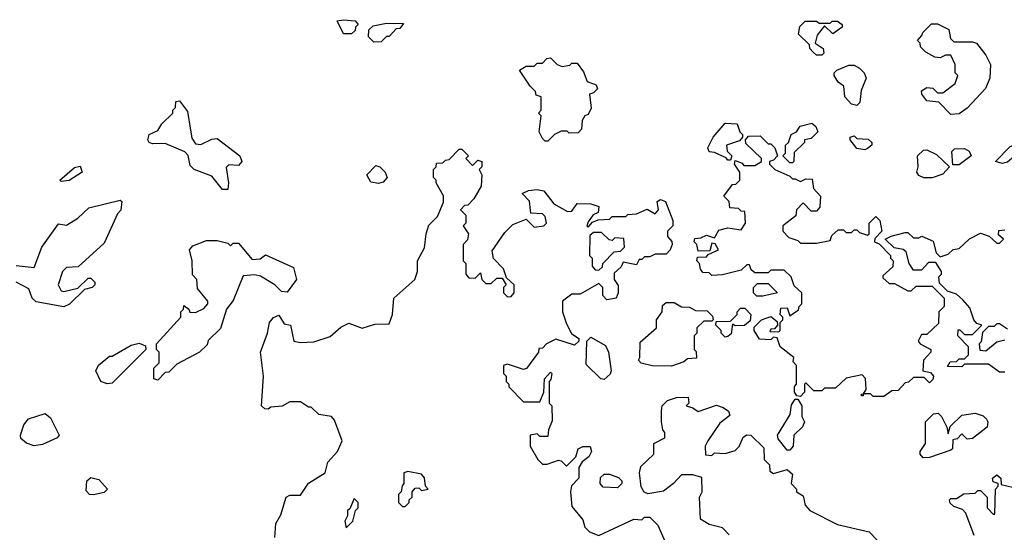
# Model space of a CAD drawing. Extents: x 2219101 to 2444320, y 201258 to 358766.
# Tile 340 of 349: x 2364841 to 2368503, y 343094 to 345002. Entities that reach past the tile are written whole.
import ezdxf

# ---------------------------------------------------------------- set-up
doc = ezdxf.new("R2010")
doc.units = 0

msp = doc.modelspace()

# ---------------------------------------------------------------- linework, layer by layer
at = {"layer": '0CON10XD'}
for points in [[(2366075, 344950), (2366045, 344950), (2366021.7, 344998.3), (2366045, 345002.5), (2366088.3, 344998.3), (2366100, 344985), (2366090, 344975), (2366088.3, 344961.7), (2366075, 344950)], [(2367825, 344870), (2367805, 344870), (2367791.7, 344881.7), (2367780, 344895), (2367778.3, 344908.3), (2367738.3, 344948.3), (2367743, 344977), (2367763, 344997), (2367805, 344997.5), (2367815, 344990), (2367855, 344990), (2367863, 344997), (2367883, 344997), (2367900, 344985), (2367900, 344975), (2367865, 344950), (2367835, 344980), (2367807.5, 344945), (2367800, 344915), (2367830, 344895), (2367831.7, 344878.3), (2367825, 344870)], [(2366158.3, 344918.3), (2366138.3, 344938.3), (2366140, 344965), (2366155, 344980), (2366205, 344990), (2366268.3, 344988.3), (2366255, 344970), (2366241.7, 344968.3), (2366215, 344940), (2366205, 344940), (2366185, 344920), (2366158.3, 344918.3)], [(2368305, 344650), (2368260, 344695), (2368215, 344700), (2368196.2, 344725), (2368195, 344737.5), (2368215, 344750), (2368237, 344747), (2368255, 344730), (2368275, 344730), (2368320, 344765), (2368330, 344795), (2368320, 344805), (2368320, 344835), (2368305, 344870), (2368285, 344870), (2368265, 344860), (2368245, 344862.5), (2368211.7, 344881.7), (2368191.7, 344901.7), (2368190, 344915), (2368180, 344925), (2368197, 344943), (2368200, 344955), (2368233, 344987), (2368255, 344987.5), (2368296.4, 344966.4), (2368303, 344933), (2368315, 344920), (2368385, 344920), (2368400, 344915), (2368435, 344870), (2368452.5, 344835), (2368450, 344785), (2368433.6, 344746.4), (2368365, 344672.5), (2368335, 344652.5), (2368305, 344650)], [(2366805, 344550), (2366795, 344550), (2366785, 344560), (2366772.5, 344585), (2366780, 344645), (2366770, 344655), (2366780, 344665), (2366780, 344715), (2366761.7, 344721.7), (2366760, 344735), (2366740, 344755), (2366700, 344815), (2366725, 344830), (2366755, 344830), (2366765, 344840), (2366785, 344840), (2366801.7, 344858.3), (2366815, 344860), (2366840, 344835), (2366858.3, 344828.3), (2366887, 344833), (2366895, 344840), (2366915, 344840), (2366938.3, 344808.3), (2366951.7, 344771.7), (2366985, 344760), (2366990, 344745), (2366975, 344730), (2366960, 344725), (2366967, 344673), (2366955, 344650), (2366942.5, 344645), (2366933, 344627), (2366930, 344595), (2366918.3, 344581.7), (2366885, 344580), (2366877, 344587), (2366855, 344587.5), (2366830, 344575), (2366805, 344550)], [(2367955, 344682.5), (2367935, 344687.5), (2367910, 344715), (2367906.7, 344755), (2367885, 344770), (2367870, 344795), (2367870, 344805), (2367880, 344815), (2367925, 344833.3), (2367945, 344832.5), (2367965, 344822.5), (2367982.5, 344805), (2367990, 344785), (2367970.7, 344739.3), (2367966.4, 344693.6), (2367955, 344682.5)], [(2365615, 344370), (2365595, 344370), (2365555, 344420), (2365490, 344445), (2365475, 344460), (2365467, 344497), (2365455, 344510), (2365381.7, 344541.7), (2365335, 344540), (2365322.5, 344545), (2365317.5, 344555), (2365322.5, 344575), (2365355, 344590), (2365370, 344615), (2365410, 344655), (2365410, 344665), (2365420, 344675), (2365421.7, 344698.3), (2365435, 344700), (2365465, 344660), (2365480.7, 344560.7), (2365495, 344540), (2365515, 344537.5), (2365555, 344557.5), (2365575, 344560), (2365660, 344495), (2365667.5, 344475), (2365655, 344460), (2365618.3, 344461.7), (2365608.3, 344451.7), (2365617.5, 344395), (2365615, 344370)], [(2367485, 344480), (2367475, 344480), (2367468.3, 344488.3), (2367425, 344507.5), (2367405, 344510), (2367400, 344525), (2367420, 344565), (2367465, 344617.5), (2367510, 344615), (2367520, 344585), (2367530, 344575), (2367530, 344565), (2367518.3, 344551.7), (2367470, 344535), (2367473, 344513), (2367490, 344495), (2367485, 344480)], [(2367715, 344470), (2367705, 344470), (2367680, 344495), (2367690, 344505), (2367690, 344535), (2367700, 344545), (2367710, 344575), (2367730, 344585), (2367743.6, 344606.4), (2367787, 344617), (2367802.5, 344605), (2367810, 344585), (2367785, 344560), (2367760, 344555), (2367760, 344545), (2367721.7, 344508.3), (2367720, 344475), (2367715, 344470)], [(2368055, 343600), (2368015, 343600), (2368005, 343610), (2367980, 343610), (2367978.3, 343601.7), (2367971.7, 343601.7), (2367971.7, 343608.3), (2367980, 343610), (2367990, 343625), (2367987, 343667), (2367975, 343680), (2367915, 343667.5), (2367875, 343630), (2367835, 343630), (2367825, 343620), (2367795, 343620), (2367765, 343650), (2367760, 343645), (2367760, 343615), (2367745, 343600), (2367731.7, 343601.7), (2367722.5, 343615), (2367723, 343637), (2367730, 343645), (2367730, 343715), (2367718.3, 343728.3), (2367720, 343745), (2367670, 343785), (2367658.3, 343818.3), (2367645, 343820), (2367635, 343810), (2367593, 343813), (2367572.5, 343845), (2367572.5, 343857.5), (2367600, 343885), (2367635, 343897.5), (2367658.3, 343878.3), (2367660, 343865), (2367648.3, 343851.7), (2367635, 343850), (2367631.7, 343841.7), (2367665, 343840), (2367670, 343845), (2367670, 343875), (2367680, 343885), (2367680, 343895), (2367670, 343905), (2367671.7, 343928.3), (2367695, 343930), (2367705, 343900), (2367738.3, 343921.7), (2367740, 343935), (2367750, 343945), (2367750, 343985), (2367721.7, 344011.7), (2367710, 344045), (2367685, 344070), (2367635, 344070), (2367625, 344060), (2367575, 344060), (2367561.7, 344071.7), (2367555, 344090), (2367545, 344090), (2367525, 344070), (2367455, 344052.5), (2367415, 344050), (2367405, 344060), (2367381.7, 344061.7), (2367373, 344073), (2367370, 344095), (2367360, 344105), (2367361.7, 344118.3), (2367395, 344120), (2367401.7, 344128.3), (2367440, 344145), (2367428.3, 344168.3), (2367415, 344170), (2367408.3, 344141.7), (2367365, 344140), (2367360, 344165), (2367350, 344175), (2367351.7, 344188.3), (2367375, 344190), (2367395, 344200), (2367425, 344190), (2367441.7, 344218.3), (2367475, 344227.5), (2367525, 344220), (2367540, 344245), (2367538.3, 344288.3), (2367525, 344290), (2367515, 344300), (2367481.7, 344301.7), (2367480, 344325), (2367460, 344345), (2367491.7, 344388.3), (2367505, 344390), (2367520, 344405), (2367520, 344435), (2367500, 344465), (2367501.7, 344478.3), (2367528.3, 344468.3), (2367535, 344460), (2367575, 344460), (2367600, 344475), (2367600, 344485), (2367541.7, 344541.7), (2367540, 344555), (2367551.7, 344568.3), (2367595, 344570), (2367625, 344540), (2367635, 344540), (2367650, 344525), (2367660, 344495), (2367645, 344480), (2367630, 344475), (2367630, 344465), (2367650, 344445), (2367705, 344420), (2367715, 344410), (2367725, 344410), (2367745, 344400), (2367765, 344410), (2367788.3, 344408.3), (2367793.3, 344373.3), (2367820, 344345), (2367817.5, 344305), (2367805, 344290), (2367785, 344290), (2367755, 344320), (2367730, 344295), (2367728.3, 344271.7), (2367680, 344235), (2367680, 344215), (2367701.7, 344191.7), (2367735, 344180), (2367745, 344170), (2367805, 344170), (2367855, 344180), (2367861.7, 344198.3), (2367885, 344220), (2367905, 344220), (2367915, 344210), (2367935, 344210), (2367945, 344220), (2367955, 344220), (2367965, 344210), (2367995, 344200), (2368000, 344205), (2368000, 344245), (2368025, 344270), (2368040, 344255), (2368047.5, 344215), (2368021.7, 344188.3), (2368020, 344175), (2368038.3, 344168.3), (2368080, 344125), (2368080, 344115), (2368090, 344105), (2368088.3, 344081.7), (2368051.7, 344048.3), (2368051.7, 344041.7), (2368075, 344020), (2368095, 344020), (2368145, 343992.5), (2368157, 343993), (2368175, 344010), (2368235, 344010), (2368280, 343965), (2368280, 343935), (2368260, 343915), (2368258.3, 343871.7), (2368215, 343830), (2368195, 343830), (2368182.5, 343805), (2368190, 343795), (2368230, 343775), (2368230, 343765), (2368202.5, 343735), (2368200, 343695), (2368228.3, 343688.3), (2368240, 343675), (2368237, 343663), (2368225, 343650), (2368205, 343670), (2368165, 343670), (2368147, 343653), (2368135, 343650), (2368108.3, 343621.7), (2368085, 343620), (2368055, 343600)], [(2367985, 344517.5), (2367955, 344522.5), (2367930, 344555), (2367930, 344565), (2367945, 344570), (2367955, 344560), (2367997, 344557), (2368010, 344545), (2368010, 344535), (2367995, 344522.5), (2367985, 344517.5)], [(2365805, 343902.5), (2365825, 343870), (2365847.5, 343865), (2365860, 343805), (2365885, 343800), (2365935, 343802.5), (2365995, 343822.5), (2366035, 343857.5), (2366065, 343872.5), (2366115, 343853.3), (2366161.7, 343868.3), (2366215, 343870), (2366227.5, 343905), (2366232.5, 343965), (2366310, 344035), (2366320, 344065), (2366320, 344105), (2366347, 344153), (2366352.5, 344205), (2366363, 344237), (2366395, 344270), (2366417, 344323), (2366417, 344347), (2366390, 344395), (2366390, 344405), (2366380, 344415), (2366380, 344445), (2366390, 344455), (2366391.7, 344468.3), (2366415, 344470), (2366425, 344480), (2366438.3, 344481.7), (2366475, 344520), (2366485, 344520), (2366510, 344495), (2366500, 344485), (2366525, 344460), (2366545, 344480), (2366560, 344475), (2366560, 344455), (2366550, 344445), (2366560, 344425), (2366557, 344383), (2366530, 344335), (2366508.3, 344311.7), (2366495, 344310), (2366480, 344295), (2366500, 344275), (2366500, 344245), (2366490, 344235), (2366510, 344205), (2366507, 344183), (2366490, 344165), (2366490, 344105), (2366500, 344095), (2366500, 344055), (2366511.7, 344041.7), (2366535, 344040), (2366555, 344060), (2366560, 344035), (2366575, 344020), (2366595, 344020), (2366615, 344040), (2366635, 344040), (2366650, 344015), (2366640, 344005), (2366640, 343985), (2366655, 343970), (2366668.3, 343971.7), (2366680, 343985), (2366680, 344015), (2366651.7, 344041.7), (2366640, 344075), (2366603, 344113), (2366598.3, 344141.7), (2366645, 344210), (2366675, 344240), (2366725, 344260), (2366755, 344230), (2366790, 344235), (2366800, 344245), (2366795, 344270), (2366785, 344280), (2366741.7, 344281.7), (2366737, 344327), (2366710, 344355), (2366733, 344367), (2366765, 344370), (2366790, 344365), (2366827, 344317), (2366878.3, 344288.3), (2366895, 344290), (2366915, 344317.5), (2366965, 344316.7), (2366995, 344307.5), (2366992.5, 344285), (2366974, 344276), (2366955, 344250), (2366950, 344235), (2366955, 344230), (2366971.7, 344248.3), (2366993, 344257), (2367035, 344260), (2367045, 344270), (2367095, 344270), (2367103, 344277), (2367135, 344280), (2367175, 344297.5), (2367205, 344280), (2367217.5, 344295), (2367212.5, 344325), (2367225, 344332.5), (2367242.5, 344325), (2367270, 344255), (2367270, 344235), (2367250, 344215), (2367250, 344195), (2367267, 344177), (2367267.5, 344165), (2367260, 344145), (2367245, 344130), (2367205, 344130), (2367185, 344120), (2367165, 344120), (2367155, 344110), (2367145, 344110), (2367135, 344090), (2367085, 344100), (2367078.3, 344081.7), (2367051.7, 344058.3), (2367052.5, 344035), (2367067, 344013), (2367067.5, 343985), (2367060, 343965), (2367025, 343960), (2367010, 343975), (2367010, 344005), (2366995, 344020), (2366925, 343980), (2366895, 343980), (2366860, 343955), (2366860, 343915), (2366875, 343870), (2366893.6, 343833.6), (2366920, 343815), (2366920, 343805), (2366905, 343790), (2366835, 343812.5), (2366800, 343795), (2366785, 343780), (2366771.7, 343778.3), (2366770, 343765), (2366726.1, 343703.9), (2366715, 343700), (2366655, 343720), (2366640, 343715), (2366640, 343685), (2366650, 343675), (2366650, 343655), (2366660, 343645), (2366660, 343635), (2366715, 343580), (2366775, 343580), (2366790, 343615), (2366792.5, 343665), (2366815, 343690), (2366820, 343685), (2366817, 343663), (2366810, 343655), (2366810, 343575), (2366820, 343565), (2366821.7, 343508.3), (2366807.5, 343475), (2366805, 343450), (2366775, 343450), (2366765, 343460), (2366740, 343455), (2366740, 343415), (2366767.5, 343365), (2366785, 343347.5), (2366803, 343347), (2366845, 343362.5), (2366855, 343360), (2366875, 343340), (2366910, 343375), (2366917.5, 343405), (2366935, 343413.3), (2366963, 343413), (2366967.5, 343395), (2366957.5, 343375), (2366933.3, 343356.7), (2366920, 343335), (2366920, 343295), (2366893, 343267), (2366890, 343245), (2366895, 343190), (2366935, 343140), (2366943, 343113), (2366960, 343095), (2366995, 343082.5), (2367125, 343142.5), (2367155, 343140), (2367165, 343150), (2367185, 343150), (2367215, 343120), (2367245, 343050)], [(2368235, 344413.3), (2368203.6, 344413.6), (2368185, 344422.5), (2368177.5, 344435), (2368182.5, 344455), (2368180, 344495), (2368203, 344517), (2368215, 344517.5), (2368250.7, 344500.7), (2368300, 344455), (2368275, 344427.5), (2368235, 344413.3)], [(2368311.7, 344461.7), (2368308.3, 344511.7), (2368318.3, 344521.7), (2368355, 344522.5), (2368373, 344513), (2368380, 344495), (2368335, 344462.5), (2368311.7, 344461.7)], [(2368495, 344467.5), (2368470, 344475), (2368525, 344530), (2368545, 344537.5), (2368585, 344530), (2368592.5, 344515), (2368590, 344495), (2368533, 344487), (2368515, 344472.5), (2368495, 344467.5)], [(2364995, 344400), (2364990, 344405), (2365045, 344452.5), (2365065, 344457.5), (2365072.5, 344435), (2365025, 344403.3), (2364995, 344400)], [(2366175, 344392.5), (2366147, 344397), (2366132.5, 344425), (2366165, 344460), (2366180, 344455), (2366200, 344435), (2366207.5, 344415), (2366192.5, 344397.5), (2366175, 344392.5)], [(2364827, 344087), (2364895, 344080), (2364922.5, 344155), (2364985, 344242.5), (2365015, 344237.5), (2365056.4, 344263.6), (2365098.3, 344301.7), (2365215, 344330), (2365220, 344325), (2365217, 344293), (2365205, 344280), (2365155, 344170), (2365058.3, 344081.7), (2365015, 344080), (2365000, 344065), (2364983.3, 344015), (2364995, 343992.5), (2365005, 343990), (2365057.5, 344002.5), (2365095, 344040), (2365105, 344040), (2365120, 344025), (2365120, 344015), (2365110, 344005), (2365081.7, 343998.3), (2365026.4, 343943.6), (2365005, 343933.3)], [(2366995, 344070), (2367008.3, 344081.7), (2367010, 344095), (2367051.7, 344138.3), (2367075, 344140), (2367090, 344155), (2367088.3, 344188.3), (2367055, 344190), (2367045, 344180), (2367033, 344183), (2367005, 344210), (2366975, 344210), (2366961.7, 344198.3), (2366960, 344125), (2366970, 344115), (2366970, 344085), (2366981.7, 344071.7), (2366995, 344070)], [(2368505, 343690), (2368485, 343690), (2368445, 343720), (2368355, 343720), (2368345, 343710), (2368291.7, 343711.7), (2368301.7, 343728.3), (2368325, 343730), (2368335, 343740), (2368355, 343740), (2368370, 343755), (2368370, 343785), (2368330, 343825), (2368331.7, 343848.3), (2368338.3, 343848.3), (2368355, 343830), (2368385, 343830), (2368420, 343865), (2368401.7, 343871.7), (2368390, 343885), (2368375, 343930), (2368349.3, 343959.3), (2368325, 343980), (2368291.7, 343991.7), (2368261.7, 344021.7), (2368260, 344045), (2368270, 344055), (2368270, 344065), (2368248.3, 344098.3), (2368221.7, 344098.3), (2368195, 344070), (2368165, 344070), (2368150, 344095), (2368138.3, 344138.3), (2368127, 344147), (2368093, 344153), (2368060, 344185), (2368083, 344197), (2368135, 344210), (2368145, 344210), (2368165, 344190), (2368185, 344190), (2368197, 344197), (2368238.3, 344178.3), (2368250, 344135), (2368265, 344120), (2368295, 344130), (2368313, 344147), (2368335, 344150), (2368373.9, 344186.1), (2368415, 344207.5), (2368447, 344197), (2368475, 344170), (2368485, 344170), (2368500, 344185), (2368481.7, 344201.7), (2368483, 344217), (2368505, 344220)], [(2365355, 343660), (2365340, 343665), (2365340, 343705), (2365360, 343725), (2365360, 343765), (2365350, 343775), (2365350, 343795), (2365440, 343895), (2365440, 343915), (2365450, 343925), (2365451.7, 343938.3), (2365470, 343925), (2365473, 343913), (2365495, 343912.5), (2365525, 343927.5), (2365540, 343945), (2365540, 343955), (2365501.7, 344001.7), (2365500, 344035), (2365483, 344053), (2365482.5, 344105), (2365472.5, 344145), (2365485, 344160), (2365535, 344180), (2365575, 344180), (2365615, 344170), (2365625, 344160), (2365635, 344170), (2365655, 344170), (2365705, 344110), (2365735, 344112.5), (2365755, 344126.7), (2365859.3, 344079.3), (2365870, 344035), (2365835, 343987.5), (2365815, 343990), (2365790, 344015), (2365737, 344047), (2365715, 344052.5), (2365671.7, 344048.3), (2365635, 343957.5), (2365610, 343925), (2365587, 343853), (2365541.7, 343808.3), (2365538.3, 343791.7), (2365510, 343765), (2365425, 343720), (2365395, 343690), (2365381.7, 343688.3), (2365355, 343660)], [(2365005, 343933.3), (2364901.7, 343951.7), (2364887.5, 343965), (2364875, 344000), (2364827.5, 344025)], [(2367605, 343972.5), (2367582.5, 343972.5), (2367570, 343985), (2367570, 344005), (2367585, 344020), (2367625, 344020), (2367660, 343985), (2367605, 343972.5)], [(2367265, 343712.5), (2367193.6, 343713.6), (2367153, 343723), (2367142.5, 343735), (2367147.5, 343745), (2367148.3, 343801.7), (2367210, 343855), (2367210, 343885), (2367230, 343915), (2367231.7, 343938.3), (2367245, 343950), (2367275, 343950), (2367303, 343933), (2367331.7, 343931.7), (2367355, 343920), (2367398.3, 343918.3), (2367418.3, 343898.3), (2367420, 343885), (2367415, 343880), (2367385, 343880), (2367360, 343855), (2367360, 343835), (2367350, 343825), (2367350, 343775), (2367357, 343767), (2367358.3, 343741.7), (2367325, 343740), (2367311.7, 343728.3), (2367265, 343712.5)], [(2365790, 343075), (2365793, 343127), (2365811.7, 343158.3), (2365832.5, 343225), (2365845, 343232.5), (2365885, 343232.5), (2365915, 343276.7), (2365977.5, 343315), (2365986.7, 343355), (2366022.5, 343395), (2366040, 343435), (2366011.7, 343511.7), (2366000, 343525), (2365953, 343533), (2365925, 343560), (2365915, 343560), (2365885, 343580), (2365845, 343580), (2365817, 343563), (2365775, 343560), (2365765, 343552.5), (2365753, 343553), (2365740, 343565), (2365747.5, 343675), (2365736.7, 343765), (2365762.5, 343835), (2365770, 343875), (2365785, 343893.3), (2365805, 343902.5)], [(2367465, 343820), (2367450, 343835), (2367450, 343845), (2367430, 343865), (2367431.7, 343878.3), (2367485, 343880), (2367510, 343905), (2367510, 343915), (2367521.7, 343928.3), (2367538.3, 343928.3), (2367560, 343905), (2367558.3, 343881.7), (2367536.4, 343863.6), (2367502.5, 343862.5), (2367491.7, 343868.3), (2367487, 343833), (2367475, 343822.5), (2367465, 343820)], [(2368515, 343850), (2368485, 343870), (2368475, 343870), (2368465, 343860), (2368445, 343860), (2368421.7, 343838.3), (2368417, 343803), (2368410, 343795), (2368411.7, 343771.7), (2368435, 343770), (2368475, 343802.5), (2368505, 343810)], [(2367015, 343663.3), (2367002.5, 343665), (2366948.3, 343718.3), (2366950, 343805), (2366965, 343820), (2367019.3, 343789.3), (2367031.2, 343765), (2367041.2, 343695), (2367037.5, 343682.5), (2367015, 343663.3)], [(2365166.4, 343646.4), (2365142.5, 343655), (2365123.3, 343695), (2365133.6, 343716.4), (2365175, 343750), (2365185, 343750), (2365255, 343790), (2365285, 343797.5), (2365308.3, 343788.3), (2365310, 343775), (2365185, 343648.8), (2365166.4, 343646.4)], [(2367480, 343085), (2367455, 343110), (2367405, 343122.5), (2367373, 343143), (2367370, 343225), (2367380, 343245), (2367378.3, 343298.3), (2367345, 343307.5), (2367302.5, 343307.5), (2367272.5, 343275), (2367235, 343246.7), (2367177, 343237), (2367163.6, 343243.6), (2367153, 343263), (2367146.7, 343315), (2367150.7, 343339.3), (2367200, 343385), (2367200, 343425), (2367240, 343445), (2367240, 343465), (2367232.5, 343475), (2367227.5, 343505), (2367227.5, 343545), (2367230, 343565), (2367250, 343585), (2367283.9, 343596.1), (2367327, 343597), (2367330, 343575), (2367320, 343565), (2367345, 343557.5), (2367365, 343543.3), (2367432.3, 343567.7), (2367458, 343558), (2367477.5, 343545), (2367481.7, 343528.3), (2367445, 343500), (2367400, 343435), (2367390, 343415), (2367391.7, 343381.7), (2367415, 343380), (2367425, 343390), (2367465, 343387.5), (2367501.7, 343398.3), (2367517, 343413), (2367532.3, 343447.7), (2367545, 343456.7), (2367560, 343455), (2367608.3, 343408.3), (2367610, 343365), (2367630, 343345), (2367631.7, 343321.7), (2367645, 343312.5), (2367695, 343327.5), (2367715, 343310), (2367710, 343275), (2367730, 343255), (2367730, 343245), (2367755, 343230), (2367762.5, 343195), (2367780, 343175), (2367883, 343123), (2368000, 343095), (2368030, 343065)], [(2367705, 343400), (2367695, 343400), (2367661.7, 343441.7), (2367660, 343455), (2367707, 343533), (2367711.7, 343568.3), (2367725, 343590), (2367735, 343590), (2367750, 343565), (2367750, 343525), (2367760, 343505), (2367753, 343487), (2367720, 343455), (2367717.5, 343415), (2367705, 343400)], [(2364895, 343416.2), (2364866.1, 343426.1), (2364845, 343442.5), (2364843.8, 343455), (2364856.4, 343493.6), (2364873.6, 343516.4), (2364935, 343536.7), (2364955, 343520), (2364987.5, 343455), (2364980, 343445), (2364925, 343421.2), (2364895, 343416.2)], [(2368201.7, 343371.7), (2368190, 343385), (2368190, 343395), (2368210, 343425), (2368210, 343505), (2368240, 343535), (2368257, 343537), (2368270, 343525), (2368290, 343485), (2368295, 343460), (2368301.7, 343488.3), (2368345, 343530), (2368395, 343537.5), (2368425, 343527.5), (2368437.5, 343515), (2368442.5, 343505), (2368440, 343485), (2368385, 343442.5), (2368365, 343440), (2368345, 343460), (2368328.3, 343441.7), (2368311.7, 343438.3), (2368310, 343405), (2368305, 343400), (2368225, 343372.5), (2368201.7, 343371.7)], [(2366275, 343190), (2366290, 343205), (2366290, 343215), (2366300, 343225), (2366300, 343245), (2366311.7, 343258.3), (2366325, 343260), (2366335, 343250), (2366360, 343255), (2366350, 343265), (2366347, 343297), (2366335, 343310), (2366285, 343320), (2366270, 343315), (2366270, 343275), (2366263, 343267), (2366260, 343245), (2366250, 343235), (2366250, 343205), (2366265, 343190), (2366275, 343190)], [(2367065, 343260), (2367011.7, 343261.7), (2367000, 343275), (2367001.7, 343298.3), (2367015, 343310), (2367035, 343310), (2367068.3, 343298.3), (2367080, 343285), (2367080, 343275), (2367065, 343260)], [(2368391.7, 343081.7), (2368360, 343165), (2368348.3, 343178.3), (2368315, 343190), (2368301.7, 343201.7), (2368300, 343215), (2368305, 343220), (2368325, 343220), (2368353, 343237), (2368395, 343240), (2368405, 343250), (2368415, 343250), (2368440, 343225), (2368440, 343185), (2368461.7, 343161.7), (2368468.3, 343161.7), (2368470, 343255), (2368480, 343265), (2368480, 343275), (2368461.7, 343281.7), (2368460, 343295), (2368475, 343307.5), (2368490, 343295), (2368491.7, 343271.7), (2368555, 343257.5)], [(2365115, 343233.3), (2365100, 343235), (2365088.3, 343248.3), (2365090, 343285), (2365105, 343297.5), (2365135, 343290), (2365167.5, 343255), (2365155, 343242.5), (2365115, 343233.3)], [(2366055, 343110), (2366080, 343135), (2366090, 343175), (2366100, 343185), (2366100, 343205), (2366085, 343220), (2366068.3, 343181.7), (2366060, 343175), (2366060, 343155), (2366050, 343135), (2366055, 343110)]]:
    msp.add_lwpolyline(points, dxfattribs=at)

doc.saveas('drawing.dxf')
